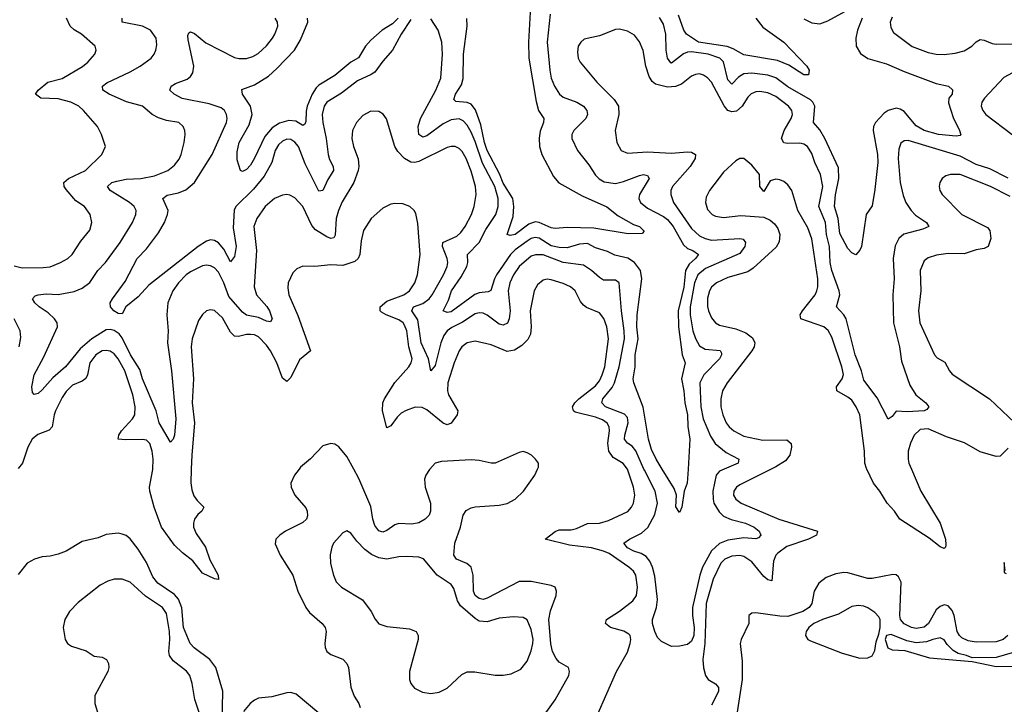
# Model space of a CAD drawing. Header units: inches. Extents: x 1954678 to 2060271, y 904822 to 1016299.
# Tile 385 of 403: x 2021778 to 2026690, y 1008826 to 1012242. Entities that reach past the tile are written whole.
import ezdxf

# ---------------------------------------------------------------- set-up
doc = ezdxf.new("R2010")
doc.units = ezdxf.units.IN
doc.header["$MEASUREMENT"] = 0
doc.layers.add('C0020', color=7, linetype='Continuous')
doc.layers.add('C0021', color=7, linetype='Continuous')

msp = doc.modelspace()

# ---------------------------------------------------------------- linework, layer by layer
at = {"layer": 'C0020', "color": 5}
for points, elevation in [([(2022634.4, 1010000), (2022632.1, 1009932.1), (2022636.1, 1009896.1), (2022646.4, 1009866.4), (2022663.1, 1009843.1), (2022697, 1009810), (2022687.6, 1009790), (2022666.6, 1009773.4), (2022650.8, 1009750), (2022644.6, 1009730), (2022645.7, 1009710), (2022658.9, 1009678.9), (2022705, 1009610), (2022727.5, 1009547.5), (2022767.7, 1009470), (2022770, 1009449.3), (2022750, 1009452.3), (2022690, 1009480.3), (2022642.5, 1009542.5), (2022590, 1009582.8), (2022550, 1009620.7), (2022486.2, 1009710), (2022448.9, 1009810), (2022427.6, 1009890), (2022426.2, 1009910), (2022441.7, 1009998.3), (2022441.8, 1010000)], 480), ([(2023171.6, 1010000), (2023148.5, 1009970), (2023130.4, 1009930), (2023132, 1009910), (2023150.3, 1009870), (2023205.9, 1009805.9), (2023213, 1009790), (2023213.8, 1009766.2), (2023208.5, 1009750), (2023190, 1009732.9), (2023104.9, 1009690), (2023075.8, 1009670), (2023056.4, 1009650), (2023052.7, 1009627.3), (2023076.9, 1009570), (2023140.6, 1009470), (2023166, 1009390), (2023204.9, 1009310), (2023224.4, 1009284.4), (2023287, 1009230), (2023302.3, 1009210), (2023306.9, 1009190), (2023300.2, 1009130), (2023301.8, 1009110), (2023310.2, 1009090.2), (2023330, 1009074), (2023390.9, 1009050.9), (2023410.3, 1009030), (2023418.9, 1009010), (2023430, 1008911.3), (2023446.4, 1008866.4), (2023470, 1008831), (2023477.1, 1008810)], 520), ([(2023823.9, 1010000), (2023822, 1009998), (2023804.6, 1009970), (2023798.3, 1009950), (2023800.7, 1009910), (2023827.1, 1009830), (2023827.9, 1009790), (2023820.2, 1009770), (2023801.3, 1009750), (2023768.5, 1009731.5), (2023734.5, 1009725.5), (2023670, 1009728.3), (2023650, 1009721.4), (2023610, 1009693.2), (2023590, 1009685.6), (2023570, 1009691.6), (2023550, 1009719.2), (2023539.9, 1009750), (2023530, 1009813.7), (2023470, 1009953.5), (2023444.4, 1010000)], 520), ([(2024370, 1008738), (2024450, 1008848.5), (2024516.8, 1008970), (2024521.5, 1008990), (2024516.3, 1009010), (2024470, 1009036.3), (2024454.1, 1009054.1), (2024436.3, 1009090), (2024427.6, 1009127.6), (2024418.5, 1009250), (2024426.7, 1009293.3), (2024454, 1009370), (2024456.4, 1009390), (2024449.6, 1009410), (2024430, 1009419.3), (2024330, 1009438.5), (2024270, 1009439.4), (2024110, 1009355.8), (2024090, 1009349.9), (2024070, 1009354), (2024049.9, 1009369.9), (2024041.7, 1009390), (2024040.3, 1009470), (2024029.9, 1009509.9), (2024009.6, 1009529.6), (2023957.8, 1009550), (2023944.3, 1009570), (2023949.1, 1009630.9), (2023977.7, 1009710), (2023989.8, 1009770), (2024006, 1009794), (2024030, 1009807.4), (2024050, 1009811.5), (2024170, 1009819.4), (2024210, 1009827.8), (2024250, 1009850.2), (2024290.7, 1009890), (2024347.4, 1009970), (2024361.4, 1010000)], 520), ([(2024658.3, 1008770), (2024755, 1008990), (2024810, 1009086.4), (2024823.9, 1009130), (2024827.1, 1009150), (2024823.4, 1009170), (2024817, 1009177), (2024791.9, 1009191.9), (2024725.7, 1009210), (2024700.4, 1009230), (2024705.1, 1009250), (2024770, 1009291.5), (2024836.7, 1009343.3), (2024854.5, 1009370), (2024860.2, 1009410), (2024852, 1009470), (2024839.8, 1009490), (2024817.7, 1009510), (2024718.3, 1009578.3), (2024690.6, 1009590.6), (2024630, 1009607), (2024520.4, 1009620.4), (2024399.5, 1009650), (2024450, 1009687.9), (2024470, 1009696.1), (2024530, 1009697.3), (2024556.3, 1009703.7), (2024610, 1009727.7), (2024670, 1009730.6), (2024716, 1009744), (2024812, 1009788), (2024830.8, 1009809.2), (2024840.6, 1009830), (2024846.6, 1009870), (2024840.7, 1009910), (2024810, 1009999.8), (2024809.8, 1010000)], 480), ([(2025292.3, 1010000), (2025270, 1009990.4), (2025252.7, 1009970), (2025236.6, 1009890), (2025236.9, 1009850), (2025241.7, 1009830), (2025266.8, 1009786.8), (2025290, 1009765.7), (2025328.2, 1009748.2), (2025399, 1009730), (2025441.8, 1009710), (2025467.9, 1009690), (2025476, 1009670), (2025463.8, 1009656.2), (2025450, 1009652.2), (2025390, 1009657.3), (2025310, 1009645.4), (2025270, 1009628), (2025228.7, 1009591.3), (2025184.2, 1009510), (2025170.8, 1009470), (2025134.1, 1009310), (2025134.6, 1009270), (2025143.6, 1009210), (2025141.7, 1009170), (2025130, 1009140.9), (2025110, 1009124.9), (2025070, 1009115.8), (2025030, 1009113.9), (2024979.7, 1009139.7), (2024960.3, 1009160.3), (2024946, 1009190), (2024934.4, 1009230), (2024935.5, 1009250), (2024955.5, 1009310), (2024959.6, 1009350), (2024946, 1009466), (2024935.8, 1009510), (2024920.9, 1009540.9), (2024903.4, 1009563.4), (2024878.5, 1009578.5), (2024842, 1009590), (2024810, 1009606.5), (2024791.3, 1009630), (2024820.5, 1009650), (2024880.5, 1009679.5), (2024912.1, 1009707.9), (2024946.9, 1009773.1), (2024959.5, 1009830), (2024949, 1009890), (2024894.3, 1009994.3), (2024891.8, 1010000)], 460), ([(2025112.7, 1010000), (2025108.4, 1009930), (2025093.4, 1009890), (2025082, 1009810), (2025070, 1009782.7), (2025051.6, 1009811.6), (2025054.3, 1009870), (2025043.2, 1009903.2), (2024983.6, 1010000)], 440), ([(2025526.6, 1010000), (2025370, 1009921.4), (2025353.4, 1009910), (2025340.2, 1009890), (2025339.1, 1009870), (2025350.3, 1009850), (2025377, 1009830), (2025566, 1009750), (2025757.6, 1009690), (2025753.1, 1009670), (2025714, 1009650), (2025605.6, 1009614.4), (2025559.5, 1009580.5), (2025550, 1009569.8), (2025538.8, 1009541.2), (2025530, 1009442.3), (2025510, 1009447), (2025490, 1009463.4), (2025430, 1009537.2), (2025390, 1009563.8), (2025370, 1009568.7), (2025330, 1009565.9), (2025295.9, 1009550), (2025275.3, 1009530), (2025236.9, 1009450), (2025203.3, 1009330), (2025196.2, 1009130), (2025186.5, 1009050), (2025188.8, 1009008.8), (2025199.2, 1008970), (2025212.1, 1008950), (2025249, 1008929), (2025258.4, 1008918.4), (2025264.2, 1008910), (2025263.9, 1008890), (2025230, 1008821.5)], 480), ([(2026227.1, 1010000), (2026274.2, 1009890), (2026370.6, 1009730), (2026396.3, 1009650), (2026398.5, 1009621.5), (2026396.4, 1009610), (2026390, 1009603.6), (2026370, 1009612.3), (2026315.2, 1009655.2), (2026169.4, 1009749.4), (2026141.7, 1009790), (2026105.6, 1009830), (2026069.1, 1009889.1), (2026037.2, 1009930), (2026003.7, 1010000)], 480), ([(2022788, 1008730), (2022792.2, 1008892.2), (2022755.9, 1009010), (2022727.4, 1009050), (2022647.9, 1009107.9), (2022628.9, 1009128.9), (2022596.1, 1009210), (2022587.1, 1009307.1), (2022571.1, 1009351.1), (2022550, 1009373.5), (2022466.8, 1009430), (2022442.8, 1009462.8), (2022410, 1009534.6), (2022370, 1009599.8), (2022330, 1009652.2), (2022310, 1009668.4), (2022290, 1009675.8), (2022270, 1009679.7), (2022210, 1009673.6), (2022170, 1009656.9), (2022090, 1009638), (2022009.3, 1009590.7), (2021970, 1009575.1), (2021930, 1009564.7), (2021890, 1009561.6), (2021851.3, 1009550), (2021816, 1009530), (2021770, 1009473.2)], 520), ([(2026694.3, 1009494.3), (2026690, 1009533.2), (2026688.6, 1009490), (2026690, 1009483.8), (2026699.2, 1009479.2)], 520), ([(2026707.3, 1009170), (2026684.2, 1009150), (2026650, 1009137.3), (2026550, 1009136.7), (2026510, 1009143.6), (2026478.3, 1009158.3), (2026466.2, 1009170), (2026455.6, 1009190), (2026440.2, 1009270), (2026430, 1009294.7), (2026410, 1009317.6), (2026390, 1009322.4), (2026370, 1009314.2), (2026350, 1009298.2), (2026312.3, 1009230), (2026290, 1009211.3), (2026250, 1009205.2), (2026227.2, 1009210), (2026190, 1009228.1), (2026172.1, 1009250), (2026169.2, 1009270), (2026175, 1009435), (2026161.8, 1009461.8), (2026150, 1009472.6), (2026134.6, 1009474.6), (2026030, 1009453.8), (2026010, 1009453.7), (2025910, 1009481.8), (2025890, 1009483.7), (2025850, 1009477.1), (2025801.7, 1009458.3), (2025765.5, 1009430), (2025741.5, 1009390), (2025730.1, 1009330), (2025717, 1009310), (2025685.7, 1009290), (2025610, 1009265.2), (2025570, 1009266.1), (2025450, 1009283.2), (2025430, 1009280.9), (2025414.9, 1009270), (2025414.9, 1009230), (2025377.2, 1009150), (2025371.9, 1009130), (2025381.5, 1009041.5), (2025381.9, 1008950), (2025341.9, 1008690)], 520), ([(2022676.1, 1008776.1), (2022652, 1008850), (2022638.5, 1008930), (2022626.9, 1008970), (2022610, 1008992.2), (2022543, 1009043), (2022525.5, 1009070), (2022521.7, 1009090), (2022527.2, 1009150), (2022525.6, 1009190), (2022510, 1009279.7), (2022489.8, 1009310), (2022406.6, 1009366.6), (2022330, 1009435.8), (2022290, 1009451.2), (2022250, 1009451.2), (2022218.5, 1009441.4), (2022179.9, 1009420.1), (2022070, 1009335.1), (2022026.7, 1009290), (2022003.7, 1009250), (2021995.3, 1009210), (2022004.4, 1009150), (2022016.3, 1009130), (2022036.2, 1009116.2), (2022110, 1009093.4), (2022150, 1009067.3), (2022190, 1009061), (2022211, 1009050), (2022221, 1009030), (2022222.8, 1009010), (2022217.3, 1008990), (2022153, 1008870), (2022152.4, 1008830), (2022172, 1008770)], 540), ([(2026730, 1009083.1), (2026650, 1009059.3), (2026530, 1009058), (2026502, 1009070), (2026460, 1009080), (2026434.3, 1009094.3), (2026404.5, 1009124.5), (2026390, 1009148.2), (2026370, 1009157.8), (2026333, 1009150), (2026302.5, 1009137.5), (2026250, 1009133.4), (2026203.5, 1009143.5), (2026125.1, 1009174.9), (2026103.1, 1009170), (2026095.3, 1009150), (2026108.9, 1009108.9), (2026130, 1009097.3), (2026194.2, 1009094.2), (2026317.5, 1009057.5), (2026530, 1009040.7), (2026650, 1009014.9), (2026730, 1009015.8)], 540), ([(2023270, 1008781.4), (2023156.8, 1008876.8), (2023130, 1008885.2), (2023110, 1008883.4), (2023035.8, 1008864.2), (2022970, 1008856.9), (2022950, 1008847.4), (2022928.1, 1008830), (2022895.3, 1008790)], 520)]:
    msp.add_lwpolyline(points, dxfattribs=dict(at, elevation=elevation))
at = {"layer": 'C0020', "color": 5, "elevation": 540}
for points in [[(2023410, 1009692), (2023390, 1009682.7), (2023343.8, 1009630), (2023334.9, 1009610), (2023327.5, 1009572.5), (2023329, 1009529), (2023343.1, 1009470), (2023357.4, 1009437.4), (2023383.8, 1009410), (2023487.5, 1009347.5), (2023531.7, 1009290), (2023551.4, 1009251.4), (2023570, 1009228.4), (2023610, 1009214.6), (2023723.4, 1009203.4), (2023756.3, 1009190), (2023766.4, 1009170), (2023765.3, 1009150), (2023723.5, 1008990), (2023722.3, 1008950), (2023728.7, 1008930), (2023747, 1008907), (2023787.1, 1008887.1), (2023830, 1008880.7), (2023870, 1008886.2), (2023910, 1008907.1), (2023984.2, 1008975.8), (2024010, 1008988.9), (2024048.9, 1008988.9), (2024150, 1008972.2), (2024190, 1008972), (2024230, 1008978.4), (2024278.2, 1009001.8), (2024310, 1009042), (2024330, 1009093.4), (2024338.6, 1009130), (2024339.4, 1009150), (2024330, 1009199.3), (2024310, 1009247.3), (2024290, 1009259.7), (2024242, 1009262), (2024170, 1009256.4), (2024110, 1009237.2), (2024070, 1009241.5), (2024050, 1009254), (2023977.5, 1009317.5), (2023963, 1009343), (2023943.4, 1009403.4), (2023930, 1009424.4), (2023860.4, 1009470), (2023792.9, 1009552.9), (2023770, 1009560.9), (2023710, 1009564.1), (2023670, 1009562.2), (2023610, 1009551.3), (2023570, 1009556.5), (2023533.9, 1009573.9), (2023499.3, 1009599.3), (2023460, 1009640), (2023430, 1009679.5)], [(2025961.4, 1009318.6), (2025930, 1009313.7), (2025863.2, 1009276.8), (2025782.6, 1009250), (2025740.2, 1009230), (2025714.3, 1009210), (2025701.5, 1009190), (2025698.3, 1009170), (2025710.2, 1009150.2), (2025722.5, 1009142.5), (2025881.7, 1009081.7), (2025970, 1009057.2), (2026010, 1009057.8), (2026030, 1009068.2), (2026044.5, 1009095.5), (2026050, 1009137.3), (2026063.9, 1009176.1), (2026069.9, 1009210), (2026069.9, 1009249.9), (2026063.3, 1009263.3), (2026043.6, 1009283.6), (2026010, 1009307.8), (2025990, 1009315.5)]]:
    msp.add_lwpolyline(points, close=True, dxfattribs=at)
at = {"layer": 'C0021', "color": 5}
for points, elevation in [([(2024326, 1012310), (2024315.7, 1012130), (2024317.8, 1012050), (2024354, 1011834), (2024366.7, 1011790), (2024392.7, 1011750), (2024391.3, 1011730), (2024373.9, 1011686.1), (2024369, 1011651), (2024371.5, 1011610), (2024382.6, 1011570), (2024440.6, 1011460.6), (2024468, 1011428), (2024584, 1011364), (2024708, 1011308), (2024763.9, 1011263.9), (2024841, 1011221), (2024870.3, 1011210), (2024892.8, 1011187.2), (2024884, 1011176), (2024813.1, 1011173.1), (2024641.6, 1011201.6), (2024510, 1011206.2), (2024450, 1011200.6), (2024430, 1011203.8), (2024370.3, 1011230.3), (2024350, 1011233.8), (2024317.6, 1011222.4), (2024250, 1011169.9), (2024225.5, 1011165.5), (2024209.8, 1011170), (2024239.8, 1011260.2), (2024243.1, 1011310), (2024237.8, 1011350), (2024190, 1011427), (2024172.5, 1011472.5), (2024109.5, 1011589.5), (2024096.2, 1011630), (2024078, 1011718), (2024052.2, 1011792.2), (2024030, 1011820.9), (2024010, 1011828.6), (2023953.8, 1011833.8), (2023944.4, 1011844.4), (2023952.8, 1011870), (2023982.5, 1011917.5), (2023990.7, 1011949.3), (2023992.3, 1012070), (2024009.9, 1012209.9), (2024008.7, 1012248.7)], 420), ([(2025690, 1012247.2), (2025730, 1012227.1), (2025770, 1012222.2), (2025810, 1012236.6), (2025950, 1012313.2)], 440), ([(2021750, 1011013.8), (2021790, 1011003.7), (2021894.9, 1011005.1), (2021930.6, 1011009.4), (2021982, 1011030), (2022017.6, 1011050), (2022040.5, 1011070), (2022083, 1011137), (2022127.3, 1011192.7), (2022137.4, 1011230), (2022129.7, 1011270), (2022101.7, 1011310), (2022058.3, 1011338.3), (2022010, 1011394.8), (2021999.9, 1011410), (2021998.6, 1011430), (2022022.3, 1011450), (2022107.1, 1011490), (2022187.6, 1011570), (2022205.6, 1011610), (2022186.6, 1011670), (2022166.3, 1011710), (2022095.8, 1011790), (2022072.6, 1011810), (2022033, 1011830), (2021970, 1011846.9), (2021882.9, 1011850), (2021857.8, 1011870), (2021869.8, 1011890), (2021919.3, 1011930), (2021990, 1011949.6), (2022091.7, 1012008.3), (2022118.7, 1012030), (2022152.3, 1012070), (2022159.1, 1012090), (2022154.7, 1012110), (2022085.8, 1012170), (2022050, 1012191.3), (2022029.5, 1012209.5), (2022011.6, 1012250)], 480), ([(2024891.8, 1010000), (2024851.7, 1010091.7), (2024833.5, 1010113.5), (2024809.8, 1010130), (2024796.1, 1010150), (2024796.4, 1010170), (2024814.2, 1010230), (2024810, 1010256.8), (2024794.8, 1010274.8), (2024700.7, 1010310), (2024681.6, 1010330), (2024687.5, 1010350), (2024733.5, 1010406.5), (2024745.5, 1010430), (2024768.8, 1010510), (2024794.6, 1010650), (2024794.1, 1010690), (2024780.1, 1010790), (2024768.7, 1010928.7), (2024750, 1010942.3), (2024690, 1010942.4), (2024670, 1010955.1), (2024631.3, 1010991.3), (2024590, 1011017), (2024490, 1011030.8), (2024390, 1011068.4), (2024350.5, 1011069.5), (2024330, 1011061.6), (2024269.1, 1011010), (2024240.8, 1010970), (2024222.5, 1010930), (2024215.1, 1010890), (2024224.9, 1010790), (2024220.4, 1010750), (2024211.4, 1010728.6), (2024190, 1010718), (2024170, 1010723), (2024110, 1010768.4), (2024090, 1010778.1), (2024070, 1010780.2), (2024050, 1010775.4), (2023987.2, 1010732.8), (2023933.7, 1010706.3), (2023910.7, 1010689.3), (2023893.4, 1010666.6), (2023878.6, 1010630), (2023850, 1010516.9), (2023829.8, 1010489.8), (2023817.1, 1010550), (2023780.6, 1010630), (2023765.1, 1010745.1), (2023733.7, 1010790), (2023742.2, 1010810), (2023790, 1010826.7), (2023820.2, 1010850), (2023835.9, 1010870), (2023892.2, 1010970), (2023910.4, 1011010), (2023913.3, 1011030), (2023910.9, 1011050), (2023886.9, 1011110), (2023889.2, 1011130), (2023958.1, 1011161.9), (2023979.1, 1011180.9), (2023999.9, 1011210), (2024031.9, 1011270), (2024045.7, 1011310), (2024054.9, 1011370), (2024051.7, 1011410), (2024030, 1011486.3), (2024006, 1011550), (2023985.4, 1011585.4), (2023970, 1011599.8), (2023950, 1011608.8), (2023930, 1011609.8), (2023910, 1011604), (2023770, 1011534.9), (2023750, 1011529.2), (2023730, 1011531.2), (2023697.4, 1011550), (2023664.2, 1011584.2), (2023649.8, 1011610), (2023607.2, 1011747.2), (2023591.1, 1011771.1), (2023570, 1011784.5), (2023530, 1011785.1), (2023490, 1011763.6), (2023458.7, 1011730), (2023438.3, 1011690), (2023434.9, 1011650), (2023443.2, 1011610), (2023467.5, 1011547.5), (2023470.1, 1011510.1), (2023466.9, 1011490), (2023445.5, 1011430), (2023387.3, 1011332.7), (2023368, 1011290), (2023356.6, 1011250), (2023352.4, 1011167.6), (2023345.8, 1011154.2), (2023330, 1011150.7), (2023310, 1011158.9), (2023253.4, 1011193.4), (2023236.1, 1011216.1), (2023190, 1011309.7), (2023150, 1011352.8), (2023126.4, 1011366.4), (2023110, 1011369.8), (2023090, 1011366.4), (2023050, 1011349.8), (2023002.9, 1011310), (2022960.6, 1011250), (2022946.4, 1011210), (2022960.1, 1011090), (2022947.2, 1010910), (2022959.2, 1010870), (2023011, 1010811), (2023023.9, 1010790), (2023038.2, 1010750), (2023030, 1010735.1), (2023010, 1010738.7), (2022970, 1010756.6), (2022910, 1010767.7), (2022890, 1010783.2), (2022821.3, 1010861.3), (2022797.3, 1010930), (2022770, 1010982.9), (2022750, 1011003.7), (2022730, 1011013.8), (2022710, 1011017), (2022690, 1011014), (2022630, 1010984.7), (2022609.3, 1010970), (2022570.2, 1010930), (2022541.5, 1010890), (2022517.1, 1010830), (2022512.1, 1010770), (2022519.2, 1010690), (2022515.8, 1010630), (2022536.2, 1010490), (2022556.9, 1010250), (2022550, 1010168.7), (2022543, 1010150), (2022530, 1010135.1), (2022473.3, 1010230), (2022458.2, 1010290), (2022391.6, 1010450), (2022377.6, 1010497.6), (2022330.2, 1010570), (2022290, 1010654.7), (2022275, 1010675), (2022250, 1010692), (2022230, 1010697), (2022210, 1010694.1), (2022138.2, 1010650), (2022080.3, 1010599.7), (2022006.8, 1010510), (2021944.2, 1010455.8), (2021890, 1010395.1), (2021870, 1010377.6), (2021850, 1010372.7), (2021842.6, 1010382.6), (2021838.3, 1010410), (2021849.9, 1010470), (2021899.4, 1010560.7), (2021966.6, 1010710), (2021965.3, 1010730), (2021951.8, 1010750), (2021919.8, 1010779.8), (2021875.6, 1010810), (2021854, 1010830), (2021841.6, 1010850), (2021856, 1010864), (2021870, 1010870.2), (2021910, 1010874.6), (2021970, 1010871.3), (2022050, 1010886.2), (2022090, 1010902.5), (2022128.5, 1010931.5), (2022167.5, 1010990), (2022206.3, 1011030), (2022279.2, 1011130), (2022340.6, 1011230), (2022357.8, 1011270), (2022358.5, 1011290), (2022348.8, 1011310), (2022326.6, 1011330), (2022228.7, 1011390), (2022216, 1011410), (2022237.6, 1011430), (2022263, 1011437), (2022310, 1011446.7), (2022382.7, 1011450), (2022450, 1011463.2), (2022516.9, 1011490), (2022550, 1011516), (2022573.3, 1011546.7), (2022583.5, 1011570), (2022598.5, 1011630), (2022603.5, 1011670), (2022601.3, 1011690), (2022593.3, 1011710), (2022571.8, 1011730), (2022510, 1011739.8), (2022470, 1011753.3), (2022438.7, 1011770), (2022390.7, 1011810.7), (2022311.8, 1011831.8), (2022224, 1011870), (2022193.7, 1011890), (2022191.1, 1011910), (2022212.3, 1011927.7), (2022330, 1011981.8), (2022378.5, 1012010), (2022433.7, 1012050), (2022449.8, 1012070), (2022458, 1012090), (2022462.9, 1012117.1), (2022459.2, 1012150), (2022429.9, 1012189.9), (2022390.4, 1012210.4), (2022289.2, 1012229.2), (2022288.9, 1012250)], 460), ([(2023730, 1012243.1), (2023680.8, 1012170), (2023638, 1012090), (2023590, 1012036.1), (2023550, 1011980.6), (2023531.9, 1011968.1), (2023463.2, 1011936.8), (2023383.9, 1011876.1), (2023310.2, 1011830), (2023297.1, 1011810), (2023287.4, 1011770), (2023290.6, 1011730), (2023307.3, 1011650), (2023317.4, 1011570), (2023324.3, 1011544.3), (2023341.9, 1011510), (2023344.2, 1011490), (2023315.5, 1011444.5), (2023290, 1011389.6), (2023270, 1011386.3), (2023203, 1011523), (2023169.1, 1011610), (2023150, 1011630.6), (2023130, 1011643.7), (2023110, 1011646), (2023090, 1011636.8), (2023070, 1011618.4), (2023052.1, 1011590), (2023036.4, 1011530), (2022998.5, 1011461.5), (2022943.9, 1011396.1), (2022856, 1011310), (2022847.3, 1011292.7), (2022843.6, 1011203.6), (2022857.7, 1011110), (2022850, 1011060.9), (2022830, 1011033.6), (2022796.5, 1011096.5), (2022770, 1011128.6), (2022750, 1011140.7), (2022730, 1011143.4), (2022710, 1011137.6), (2022669.1, 1011110.9), (2022422.1, 1010917.9), (2022370, 1010858.9), (2022308, 1010810), (2022290, 1010774), (2022270, 1010776.2), (2022247, 1010790), (2022232, 1010810), (2022229.7, 1010830), (2022240.5, 1010850), (2022304.8, 1010935.2), (2022364.4, 1011050), (2022410, 1011098.3), (2022470, 1011179.1), (2022499.9, 1011230), (2022516, 1011270), (2022519, 1011290), (2022493, 1011350), (2022513.4, 1011366.6), (2022570, 1011378.1), (2022606.8, 1011393.2), (2022649.6, 1011430.4), (2022738, 1011570), (2022810.5, 1011730), (2022813.4, 1011750), (2022809.8, 1011770), (2022799.8, 1011790), (2022783.2, 1011803.2), (2022723.2, 1011823.2), (2022589.2, 1011849.2), (2022549.6, 1011870), (2022527.6, 1011890), (2022533.6, 1011910), (2022555.9, 1011924.1), (2022614.3, 1011945.7), (2022630, 1011958.7), (2022642.2, 1011977.8), (2022647.1, 1012010), (2022617.8, 1012142.2), (2022617.4, 1012162.6), (2022622.5, 1012177.5), (2022630, 1012182.4), (2022650, 1012173), (2022706.5, 1012126.5), (2022850, 1012053.8), (2022871.9, 1012048.1), (2022910, 1012048.7), (2022941.4, 1012058.6), (2022967, 1012073), (2023008.7, 1012111.3), (2023039.8, 1012150), (2023051.7, 1012170), (2023065.6, 1012210), (2023063.8, 1012230), (2023051.9, 1012250)], 440), ([(2023666.5, 1012250), (2023637.7, 1012222.3), (2023586, 1012190), (2023530, 1012139.6), (2023502.7, 1012110), (2023467.8, 1012052.2), (2023430, 1012029.9), (2023350, 1011964.6), (2023270, 1011915.7), (2023257.5, 1011902.5), (2023236.7, 1011870), (2023212, 1011810), (2023206.5, 1011786.5), (2023206, 1011734), (2023199.8, 1011720.2), (2023190, 1011715.1), (2023155.8, 1011735.8), (2023120.4, 1011739.6), (2023074.1, 1011725.9), (2023037, 1011703), (2023000.8, 1011659.2), (2022950, 1011551.1), (2022930, 1011516.4), (2022910, 1011494.7), (2022890, 1011484.5), (2022879, 1011490), (2022862.4, 1011542.4), (2022863.3, 1011583.3), (2022872.3, 1011630), (2022923, 1011717), (2022938.2, 1011770), (2022929.3, 1011810), (2022889.8, 1011870), (2022886.5, 1011893.5), (2022950, 1011916.9), (2023019.1, 1011960.9), (2023061.7, 1011998.3), (2023149.5, 1012090.5), (2023179, 1012141), (2023215, 1012230), (2023213.2, 1012250)], 420), ([(2024983.6, 1010000), (2024952.8, 1010050), (2024930, 1010098.4), (2024915, 1010150), (2024889.1, 1010309.1), (2024841.1, 1010430), (2024838.8, 1010450), (2024847.9, 1010510), (2024849.2, 1010570), (2024862.8, 1010650), (2024856.8, 1010710), (2024857.8, 1010770), (2024881.7, 1010950), (2024874.7, 1010990), (2024845, 1011030), (2024811.6, 1011051.6), (2024747.8, 1011067.8), (2024710, 1011086.2), (2024650, 1011104.5), (2024610, 1011125.1), (2024570, 1011123), (2024510, 1011104.2), (2024470, 1011104.9), (2024430, 1011114.7), (2024370, 1011152.4), (2024350, 1011155.8), (2024330, 1011149.9), (2024310, 1011137.1), (2024250, 1011093.5), (2024225.8, 1011070), (2024156.7, 1010970), (2024146.5, 1010950), (2024129.1, 1010890.9), (2024115.3, 1010884.7), (2024070, 1010880.1), (2024048.9, 1010871.1), (2023930, 1010784.6), (2023910, 1010781.5), (2023891.5, 1010790), (2023917.1, 1010843), (2023932, 1010890), (2023981.2, 1010958.8), (2024009.4, 1011010), (2024013.4, 1011030), (2024011.9, 1011070), (2024069.9, 1011130), (2024104.1, 1011195.9), (2024152.9, 1011270), (2024164.7, 1011310), (2024165, 1011350), (2024148.5, 1011410), (2024086.4, 1011526.4), (2024050, 1011635.2), (2024030, 1011681), (2024010, 1011716.3), (2023990, 1011737.6), (2023970, 1011747), (2023930, 1011742.8), (2023890, 1011723.2), (2023810, 1011662.5), (2023790, 1011656.3), (2023769.9, 1011670), (2023765.9, 1011710), (2023778.4, 1011750), (2023854.8, 1011890), (2023879.2, 1011950), (2023887.4, 1012070), (2023884.4, 1012130), (2023866, 1012190), (2023830, 1012246)], 440), ([(2024423.7, 1012270), (2024410.1, 1012130), (2024422.2, 1011990), (2024430.1, 1011950), (2024445.6, 1011910), (2024470.6, 1011870.6), (2024490, 1011856.1), (2024557.4, 1011830), (2024590, 1011810.1), (2024607.2, 1011790), (2024611.1, 1011770), (2024601.6, 1011750), (2024543.2, 1011690), (2024532.4, 1011670), (2024532.4, 1011650), (2024561.6, 1011590), (2024617.6, 1011517.6), (2024650, 1011467.2), (2024668.4, 1011448.4), (2024694, 1011434), (2024750, 1011424.1), (2024790, 1011434.4), (2024870, 1011465.4), (2024890, 1011469.3), (2024910, 1011464.9), (2024919.1, 1011450), (2024869.5, 1011370), (2024866.1, 1011350), (2024875, 1011330), (2024910, 1011301.3), (2024990, 1011259.6), (2025010, 1011244.6), (2025038.7, 1011210), (2025090, 1011118.5), (2025110, 1011101.4), (2025136.9, 1011090), (2025164.5, 1011070), (2025150.1, 1011050), (2025118.1, 1011021.9), (2025100.2, 1010990), (2025091.5, 1010908.5), (2025062.8, 1010790), (2025065.1, 1010710), (2025082.5, 1010570), (2025097.6, 1010530), (2025079.4, 1010450), (2025090.8, 1010390), (2025096, 1010330), (2025110.1, 1010270), (2025111.9, 1010211.9), (2025121.8, 1010150), (2025112.7, 1010000)], 440), ([(2025980.6, 1012250), (2025958, 1012190), (2025949.3, 1012150), (2025951.2, 1012110), (2025973.1, 1012073.1), (2026008.9, 1012048.9), (2026102.4, 1012022.4), (2026190, 1011983), (2026350, 1011923.6), (2026411.3, 1011910), (2026432.2, 1011892.2), (2026430.3, 1011870), (2026414, 1011850), (2026412.2, 1011827.8), (2026434.2, 1011754.2), (2026467, 1011690), (2026472.5, 1011667.5), (2026470, 1011665.2), (2026450, 1011660.4), (2026362, 1011670), (2026290, 1011689.9), (2026250, 1011713.1), (2026190, 1011784), (2026170, 1011796.6), (2026150, 1011800.2), (2026110, 1011788.4), (2026090, 1011775.5), (2026047.2, 1011730), (2026037.9, 1011710), (2026036.4, 1011690), (2026057.9, 1011570), (2026059.9, 1011530), (2026044.9, 1011395.1), (2026030, 1011313.2), (2026001.6, 1011270), (2025977.6, 1011110), (2025970, 1011092), (2025950, 1011068.7), (2025930, 1011079), (2025910, 1011101.2), (2025870, 1011176), (2025860.5, 1011250), (2025843.6, 1011310), (2025848, 1011368), (2025864.7, 1011450), (2025862.6, 1011502.6), (2025794.6, 1011650), (2025770, 1011692.2), (2025738.3, 1011730), (2025744.1, 1011810), (2025735.6, 1011830), (2025722.6, 1011842.6), (2025610, 1011907.7), (2025550, 1011952.4), (2025510, 1011965.9), (2025430, 1011974.9), (2025390, 1011971.5), (2025364.3, 1011955.7), (2025330, 1011919.8), (2025310, 1011942.6), (2025290, 1012032.5), (2025270.2, 1012050.2), (2025213.3, 1012070), (2025130, 1012082.1), (2025110, 1012080.4), (2025088.9, 1012071.1), (2025030, 1012024.8), (2025026.3, 1012026.3), (2025009.9, 1012049.9), (2025003.5, 1012090), (2025001.9, 1012170), (2024990, 1012219.7), (2024970, 1012253.3)], 440), ([(2025450.2, 1012250.2), (2025485, 1012205), (2025590.2, 1012130), (2025705.5, 1012010), (2025716.9, 1011990), (2025713.2, 1011966.8), (2025690, 1011967), (2025614.7, 1012014.7), (2025558.7, 1012038.7), (2025390, 1012067.1), (2025337.1, 1012097.1), (2025307.7, 1012107.7), (2025164.7, 1012130), (2025104.8, 1012170), (2025092.1, 1012190), (2025065.1, 1012265.1)], 420), ([(2026130, 1012255.1), (2026120.8, 1012230), (2026123.1, 1012203.1), (2026137.8, 1012177.8), (2026230, 1012107.9), (2026310, 1012078.8), (2026350, 1012071), (2026390, 1012069.4), (2026445.1, 1012074.9), (2026490, 1012087.3), (2026528.7, 1012110), (2026550, 1012132.1), (2026570, 1012143.2), (2026590, 1012140.5), (2026630, 1012122.9), (2026650, 1012120.4), (2026890, 1012122.4)], 460), ([(2026710, 1011451.4), (2026617.6, 1011497.6), (2026550, 1011519.1), (2026470, 1011561.1), (2026210, 1011640.3), (2026190, 1011638.5), (2026173.9, 1011626.1), (2026163.8, 1011596.2), (2026161.1, 1011550), (2026170.8, 1011430), (2026184.7, 1011364.7), (2026198.6, 1011330), (2026224.7, 1011290), (2026247.7, 1011267.7), (2026302, 1011230), (2026312.7, 1011210), (2026283, 1011197), (2026188.7, 1011171.3), (2026163.8, 1011150), (2026145.7, 1011114.3), (2026134.8, 1011050), (2026140.1, 1010950), (2026134.2, 1010870), (2026136.4, 1010730), (2026166.6, 1010610), (2026177.8, 1010537.8), (2026219.1, 1010419.1), (2026248.4, 1010370), (2026299.3, 1010330), (2026313, 1010310), (2026303.4, 1010296.6), (2026290.2, 1010289.8), (2026205.3, 1010285.3), (2026150, 1010289), (2026130, 1010262), (2026110, 1010248.7), (2026055.6, 1010355.6), (2025990, 1010443.5), (2025977.4, 1010490), (2025945.3, 1010570), (2025901, 1010750), (2025888.8, 1010770), (2025852.6, 1010810), (2025869.5, 1010870), (2025867, 1010890), (2025829.4, 1010990), (2025822, 1011030), (2025817.5, 1011110), (2025803.6, 1011170), (2025797.3, 1011230), (2025765.3, 1011310), (2025784.8, 1011410), (2025773.4, 1011470), (2025745.2, 1011530), (2025730, 1011575.4), (2025708.9, 1011608.9), (2025690, 1011620.6), (2025670, 1011625.4), (2025610, 1011624.5), (2025590, 1011628.6), (2025578.3, 1011650), (2025591.4, 1011690), (2025627.5, 1011750), (2025633.2, 1011770), (2025629.8, 1011790), (2025612.8, 1011810), (2025550, 1011859.5), (2025510, 1011878.1), (2025470, 1011883.9), (2025450, 1011882), (2025427.3, 1011872.7), (2025410, 1011855.1), (2025382.3, 1011810), (2025353.9, 1011786.1), (2025330, 1011781.7), (2025310, 1011788.8), (2025292.6, 1011812.6), (2025229.9, 1011929.9), (2025210, 1011952.7), (2025190, 1011966.2), (2025170, 1011971.4), (2025150, 1011969), (2025130, 1011959.8), (2025079.4, 1011920.6), (2025050, 1011908.1), (2025010, 1011905.8), (2024950, 1011920.9), (2024933.4, 1011933.4), (2024918.5, 1011958.5), (2024901, 1012010), (2024887.8, 1012087.8), (2024870, 1012131.6), (2024844.6, 1012164.6), (2024810, 1012184.5), (2024770, 1012194.6), (2024750, 1012192.7), (2024670, 1012162), (2024594.8, 1012145.2), (2024577, 1012130), (2024564.9, 1012110), (2024560.5, 1012079.5), (2024564.4, 1012050), (2024573.4, 1012030), (2024657.7, 1011930), (2024744.5, 1011844.5), (2024765, 1011810), (2024767.2, 1011770), (2024749, 1011689), (2024757.6, 1011630), (2024779.3, 1011590), (2024810, 1011576), (2024910, 1011583.5), (2025030, 1011576.4), (2025110, 1011583), (2025130, 1011581), (2025150, 1011570.3), (2025147.6, 1011550), (2025123.7, 1011510), (2025035.3, 1011410), (2025027.1, 1011390), (2025025.7, 1011370), (2025040.5, 1011330), (2025130, 1011199.8), (2025170, 1011163.6), (2025196.9, 1011150), (2025230, 1011142.2), (2025370.6, 1011150.6), (2025386.6, 1011146.6), (2025399.3, 1011130), (2025396.2, 1011110), (2025370, 1011076.3), (2025199.2, 1011000.8), (2025161.4, 1010970), (2025144.5, 1010930), (2025123.6, 1010810), (2025122.7, 1010770), (2025136.2, 1010690), (2025150, 1010651.3), (2025170, 1010615.6), (2025198.2, 1010598.2), (2025272.2, 1010592.2), (2025278.9, 1010578.9), (2025279.8, 1010570), (2025268.9, 1010550), (2025191.5, 1010470), (2025171.7, 1010430), (2025175.7, 1010310), (2025187.5, 1010250), (2025224, 1010164), (2025247.4, 1010127.4), (2025302.9, 1010082.9), (2025365.3, 1010050), (2025362.3, 1010030), (2025292.3, 1010000)], 460), ([(2026793.2, 1012010), (2026687, 1011953), (2026591.8, 1011850), (2026577.8, 1011830), (2026574.2, 1011810), (2026582.8, 1011790), (2026598.6, 1011770), (2026728.7, 1011668.7)], 460), ([(2026003.7, 1010000), (2026002.5, 1010002.5), (2025994.6, 1010030), (2025992.3, 1010090), (2025968.5, 1010270), (2025951.2, 1010310), (2025930, 1010343.1), (2025910, 1010359.2), (2025854, 1010390), (2025852.9, 1010410), (2025881.8, 1010450), (2025888.4, 1010471.6), (2025880.2, 1010510), (2025830, 1010657.4), (2025811.3, 1010691.3), (2025790.3, 1010710.3), (2025675.6, 1010750), (2025672.3, 1010770), (2025683.5, 1010790), (2025746, 1010870), (2025755.5, 1010890), (2025760.3, 1010910), (2025759.4, 1010950), (2025730, 1011149.4), (2025710, 1011202.9), (2025660.3, 1011290), (2025630, 1011389.3), (2025610, 1011418), (2025590, 1011434.5), (2025570, 1011443.7), (2025550, 1011446), (2025522.5, 1011437.5), (2025490, 1011385.2), (2025469.6, 1011410), (2025469, 1011470), (2025430, 1011517.2), (2025390, 1011549), (2025370, 1011549), (2025350, 1011537.2), (2025290, 1011480.9), (2025219.5, 1011390), (2025203, 1011357), (2025199.6, 1011330), (2025210, 1011295.5), (2025232.7, 1011270), (2025250, 1011261.3), (2025290, 1011255.5), (2025375.1, 1011264.9), (2025490, 1011256.9), (2025521.6, 1011241.6), (2025544, 1011224), (2025560.4, 1011200.5), (2025570.2, 1011170), (2025566.3, 1011133.7), (2025552.5, 1011107.5), (2025437.7, 1011002.3), (2025410, 1010984.9), (2025310, 1010956.2), (2025254.9, 1010930), (2025230, 1010908.5), (2025219.8, 1010890), (2025210, 1010852.7), (2025210, 1010812), (2025214.7, 1010790), (2025230, 1010754), (2025250, 1010730.3), (2025270, 1010718.2), (2025350, 1010700.2), (2025400.2, 1010680.2), (2025434.6, 1010654.6), (2025446, 1010630), (2025441.9, 1010610), (2025430.1, 1010590), (2025307.6, 1010430), (2025284.3, 1010390), (2025275.5, 1010350), (2025276.6, 1010310), (2025285.3, 1010270), (2025303, 1010230), (2025316.9, 1010210), (2025340.2, 1010190), (2025390, 1010164.1), (2025484.7, 1010144.7), (2025605.2, 1010145.2), (2025627, 1010127), (2025628.5, 1010108.5), (2025619.8, 1010070), (2025598.5, 1010041.5), (2025550, 1010011.7), (2025526.6, 1010000)], 480), ([(2026719.7, 1011359.7), (2026621.1, 1011410), (2026470, 1011469.8), (2026421, 1011470), (2026397.6, 1011462.4), (2026379.5, 1011450), (2026368.8, 1011430), (2026365.7, 1011410), (2026368.8, 1011390), (2026379.5, 1011370), (2026478.7, 1011270), (2026605.9, 1011205.9), (2026617.6, 1011190), (2026622.6, 1011150), (2026609.3, 1011110.7), (2026590, 1011100.3), (2026550, 1011093.3), (2026490, 1011074.5), (2026410, 1011075), (2026351.9, 1011068.1), (2026310, 1011054.5), (2026290, 1011038.7), (2026270.2, 1010990), (2026274.2, 1010890), (2026262, 1010790), (2026269.2, 1010730), (2026341.1, 1010570), (2026355.5, 1010555.5), (2026394.1, 1010534.1), (2026416.1, 1010490), (2026430, 1010473.1), (2026615.8, 1010350), (2026742.2, 1010230)], 480), ([(2024809.8, 1010000), (2024788.1, 1010028.1), (2024738.3, 1010058.3), (2024717.9, 1010090), (2024712.8, 1010130), (2024720.5, 1010190), (2024718.7, 1010210), (2024708.8, 1010228.8), (2024685.2, 1010245.2), (2024650, 1010259.4), (2024550, 1010283.8), (2024540.7, 1010290), (2024535.8, 1010310), (2024547, 1010330), (2024567.8, 1010350), (2024650, 1010414.7), (2024670, 1010440.5), (2024684.7, 1010470), (2024696.7, 1010510), (2024714.8, 1010650), (2024707.1, 1010710), (2024692.1, 1010752.1), (2024670, 1010779.8), (2024606.3, 1010806.3), (2024590, 1010817.6), (2024575.8, 1010835.8), (2024548.8, 1010888.8), (2024526, 1010910), (2024490, 1010926), (2024430, 1010944.1), (2024410, 1010947.4), (2024390, 1010943.1), (2024361.4, 1010918.6), (2024345.2, 1010890), (2024324.8, 1010790), (2024330.1, 1010709.9), (2024326.5, 1010673.5), (2024313.6, 1010646.4), (2024282.9, 1010617.1), (2024247, 1010593), (2024210, 1010586.5), (2024130, 1010620.6), (2024050, 1010637.7), (2024010, 1010629.8), (2023984.4, 1010610), (2023970.2, 1010590), (2023945.6, 1010530), (2023913.4, 1010430), (2023912.3, 1010390), (2023917.3, 1010370), (2023964.2, 1010290), (2023961.1, 1010270), (2023930, 1010229.8), (2023910, 1010220.6), (2023890, 1010229.9), (2023810, 1010295.3), (2023786.6, 1010306.6), (2023751.5, 1010308.5), (2023706.9, 1010293.1), (2023681.2, 1010278.8), (2023660.6, 1010259.4), (2023630, 1010215.4), (2023610, 1010205.1), (2023587.5, 1010290), (2023590.4, 1010330), (2023597.6, 1010350), (2023648.8, 1010431.2), (2023719.3, 1010510), (2023731.5, 1010530), (2023735.8, 1010550), (2023718.9, 1010610), (2023709.9, 1010689.9), (2023698.3, 1010718.3), (2023690.5, 1010730.5), (2023670, 1010745.4), (2023606.2, 1010770), (2023583.4, 1010783.4), (2023575.7, 1010790), (2023576.3, 1010810), (2023610, 1010838.3), (2023694, 1010870), (2023723.4, 1010890), (2023749.2, 1010930), (2023762.5, 1010970), (2023775.2, 1011070), (2023764.6, 1011224.6), (2023754.7, 1011274.7), (2023746.6, 1011290), (2023724, 1011310), (2023690, 1011322.9), (2023650, 1011325.1), (2023630, 1011321.6), (2023590, 1011301.6), (2023532.2, 1011250), (2023493.8, 1011190), (2023481.4, 1011138.6), (2023475.3, 1011070), (2023467.1, 1011050), (2023450, 1011035.2), (2023390, 1011015.9), (2023330, 1011019.4), (2023250, 1011010.9), (2023190, 1011013), (2023160.6, 1010999.4), (2023140.2, 1010979.8), (2023118, 1010930), (2023115.8, 1010904.2), (2023120.2, 1010870), (2023165.6, 1010765.6), (2023229.1, 1010590), (2023174.3, 1010545.7), (2023130, 1010456.8), (2023110, 1010436.9), (2023090, 1010454), (2023060.5, 1010530), (2023029.9, 1010590), (2023010, 1010617.8), (2022970, 1010659.4), (2022950, 1010669.1), (2022930, 1010672.2), (2022910, 1010671.5), (2022870, 1010660.8), (2022850, 1010662.4), (2022830, 1010683.1), (2022790, 1010755.4), (2022750, 1010791.3), (2022730, 1010795.1), (2022710, 1010789.6), (2022690, 1010771.8), (2022670, 1010740.9), (2022639.4, 1010650), (2022632.9, 1010610), (2022645, 1010450), (2022638.5, 1010330), (2022650.5, 1010230), (2022636.8, 1010070), (2022634.4, 1010000)], 480), ([(2021775.9, 1010610), (2021783.3, 1010656.7), (2021780.8, 1010690), (2021750, 1010749.7)], 480), ([(2022441.8, 1010000), (2022444.8, 1010050), (2022439.5, 1010090), (2022427.6, 1010127.6), (2022410, 1010143.9), (2022390, 1010147.6), (2022306, 1010146), (2022269.7, 1010150), (2022272.5, 1010170), (2022286, 1010190), (2022340.9, 1010250), (2022352, 1010270), (2022355, 1010310), (2022343.2, 1010370), (2022303.4, 1010490), (2022270, 1010549.8), (2022250, 1010574.4), (2022230, 1010587.9), (2022210, 1010592.2), (2022190, 1010589.8), (2022158.8, 1010570), (2022128.4, 1010530), (2022116.8, 1010470), (2022107.4, 1010452.6), (2022090, 1010439.2), (2022041.1, 1010418.9), (2022010, 1010387.9), (2021990, 1010357.6), (2021956.6, 1010290), (2021949.5, 1010270), (2021940.9, 1010210), (2021925.9, 1010194.1), (2021868.1, 1010171.9), (2021841.1, 1010150), (2021818, 1010110), (2021792.9, 1010030), (2021770, 1010003.5)], 480), ([(2026710, 1010105), (2026670, 1010065.2), (2026650, 1010063), (2026570, 1010085.6), (2026491.7, 1010131.7), (2026401.2, 1010161.2), (2026310, 1010200.7), (2026270, 1010196.9), (2026240.1, 1010170), (2026221.5, 1010130), (2026210.6, 1010090), (2026209.7, 1010050), (2026214.2, 1010030), (2026227.1, 1010000)], 480), ([(2023444.4, 1010000), (2023410, 1010062.4), (2023370, 1010111.8), (2023350, 1010123.6), (2023330, 1010127.8), (2023290, 1010115.6), (2023229, 1010051), (2023179.3, 1010010), (2023171.6, 1010000)], 520), ([(2024361.4, 1010000), (2024366, 1010010), (2024365.6, 1010030), (2024351.8, 1010050), (2024331.5, 1010070), (2024310, 1010081.7), (2024290, 1010086.9), (2024270, 1010083.5), (2024150, 1010029.8), (2024130, 1010029.8), (2024070, 1010043.4), (2024030, 1010045.4), (2023882.9, 1010037.1), (2023851.3, 1010028.7), (2023823.9, 1010000)], 520)]:
    msp.add_lwpolyline(points, dxfattribs=dict(at, elevation=elevation))

doc.saveas('drawing.dxf')
